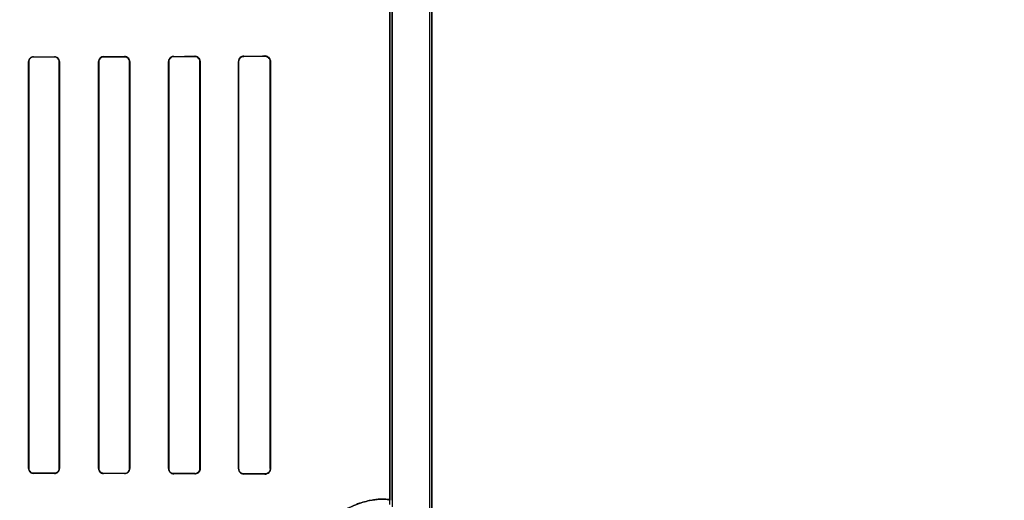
# Model space of a CAD drawing. Header units: millimetres. Extents: x 0 to 297, y 0 to 210.
# Tile 350 of 438: x 242.565 to 242.986, y 157.253 to 157.459. Entities that reach past the tile are written whole.
import ezdxf

# ---------------------------------------------------------------- set-up
doc = ezdxf.new("R2010")
doc.units = ezdxf.units.MM
doc.header["$LTSCALE"] = 16.335
doc.layers.get('0').update_dxf_attribs({"linetype": 'CONTINUOUS'})
for name, color, linetype in [('AXES_REF', 7, 'CONTINUOUS'), ('INTFCLR_1', 7, 'CONTINUOUS'), ('INTFCLR_72935', 7, 'CONTINUOUS')]:
    doc.layers.add(name, color=color, linetype=linetype)

msp = doc.modelspace()

# ---------------------------------------------------------------- linework, layer by layer
at = {"color": 7, "linetype": 'Continuous'}
for radius in [5.8175, 5.817, 5.77975]:
    msp.add_circle((241.49791, 154.83398), radius, dxfattribs=at)
msp.add_arc((241.49791, 154.83398), 5.76, 278.277129, 261.722871, dxfattribs=at)
at = {"layer": 'AXES_REF', "color": 9, "linetype": 'Continuous'}
msp.add_circle((241.49791, 154.83398), 3.55715, dxfattribs=at)
at = {"layer": 'AXES_REF', "color": 7, "linetype": 'Continuous'}
msp.add_arc((241.49791, 154.83398), 5.892, 113.082666, 66.917334, dxfattribs=at)
at = {"layer": 'AXES_REF', "color": 9, "linetype": 'Continuous'}
msp.add_arc((241.49791, 154.83398), 5.30671, 94.41181, 85.58819, dxfattribs=at)
at = {"layer": 'INTFCLR_1', "color": 6, "linetype": 'Continuous'}
for p, q in [((242.73995, 158.53598), (242.73995, 156.93397)), ((242.74101, 158.53597), (242.74101, 156.93397)), ((242.72301, 157.97652), (242.72301, 157.25342)), ((242.72407, 157.25342), (242.72407, 157.97652)), ((242.56852, 157.44097), (242.56852, 157.26697)), ((242.56859, 157.44097), (242.56859, 157.26697)), ((242.58159, 157.26697), (242.58159, 157.44097)), ((242.58167, 157.26697), (242.58167, 157.44097)), ((242.59845, 157.44097), (242.59845, 157.26697)), ((242.59853, 157.44097), (242.59853, 157.26697)), ((242.61166, 157.26697), (242.61166, 157.44097)), ((242.61174, 157.26697), (242.61174, 157.44097)), ((242.62836, 157.44097), (242.62836, 157.26697)), ((242.62845, 157.44097), (242.62845, 157.26697)), ((242.64175, 157.26697), (242.64175, 157.44097)), ((242.64184, 157.26697), (242.64184, 157.44097)), ((242.65824, 157.44097), (242.65824, 157.26697)), ((242.65834, 157.44097), (242.65834, 157.26697)), ((242.67187, 157.26697), (242.67187, 157.44097)), ((242.67198, 157.26697), (242.67198, 157.44097))]:
    msp.add_line(p, q, dxfattribs=at)
at = {"layer": 'INTFCLR_1', "color": 9, "linetype": 'Continuous'}
for p, q in [((242.57058, 157.44296), (242.57058, 157.44303)), ((242.57958, 157.44305), (242.57958, 157.44298)), ((242.60058, 157.44303), (242.60058, 157.4431)), ((242.60958, 157.44313), (242.60958, 157.44305)), ((242.63058, 157.44311), (242.63058, 157.44319)), ((242.63958, 157.44323), (242.63958, 157.44314)), ((242.66058, 157.44321), (242.66058, 157.44332)), ((242.66958, 157.44336), (242.66958, 157.44325)), ((242.56852, 157.44097), (242.56859, 157.44097)), ((242.58159, 157.44097), (242.58167, 157.44097)), ((242.59845, 157.44097), (242.59853, 157.44097)), ((242.61166, 157.44097), (242.61174, 157.44097)), ((242.62836, 157.44097), (242.62845, 157.44097)), ((242.64175, 157.44097), (242.64184, 157.44097)), ((242.65824, 157.44097), (242.65834, 157.44097)), ((242.67187, 157.44097), (242.67198, 157.44097)), ((242.56859, 157.26697), (242.56852, 157.26697)), ((242.57058, 157.26491), (242.57058, 157.26498)), ((242.57958, 157.26496), (242.57958, 157.26489)), ((242.58167, 157.26697), (242.58159, 157.26697)), ((242.59853, 157.26697), (242.59845, 157.26697)), ((242.60058, 157.26484), (242.60058, 157.26491)), ((242.60958, 157.26489), (242.60958, 157.26481)), ((242.61174, 157.26697), (242.61166, 157.26697)), ((242.62845, 157.26697), (242.62836, 157.26697)), ((242.63058, 157.26474), (242.63058, 157.26483)), ((242.63958, 157.2648), (242.63958, 157.26471)), ((242.64184, 157.26697), (242.64175, 157.26697)), ((242.65834, 157.26697), (242.65824, 157.26697)), ((242.66058, 157.26462), (242.66058, 157.26472)), ((242.66958, 157.26469), (242.66958, 157.26458)), ((242.67198, 157.26697), (242.67187, 157.26697))]:
    msp.add_line(p, q, dxfattribs=at)
at = {"layer": 'INTFCLR_1', "color": 7, "linetype": 'Continuous'}
msp.add_lwpolyline([(242.64033, 157.26484), (242.64025, 157.26481), (242.64017, 157.26479), (242.64009, 157.26477), (242.64001, 157.26475), (242.63993, 157.26474), (242.63984, 157.26473), (242.63975, 157.26472), (242.63967, 157.26471), (242.63958, 157.26471)], dxfattribs=at)
at = {"layer": 'INTFCLR_1', "color": 6, "linetype": 'Continuous'}
for centre, major_axis, start_param, end_param in [((242.41008, 157.44397), (0.31293, 0), -1.032246, -0.998394), ((242.41008, 157.44397), (0.33093, 0), -1.064439, -1.033062), ((242.41008, 157.44397), (0.31293, 0), -0.9163, -0.879521), ((242.41008, 157.44397), (0.33093, 0), -0.9574, -0.923735), ((242.41008, 157.44397), (0.31293, 0), -0.788898, -0.747504), ((242.41008, 157.44397), (0.33093, 0), -0.841558, -0.804464), ((242.41008, 157.44397), (0.31293, 0), -0.642675, -0.593022), ((242.41008, 157.44397), (0.33093, 0), -0.712156, -0.66947), ((242.41008, 157.26397), (0.33093, 0), 1.033062, 1.064439), ((242.41008, 157.26397), (0.31293, 0), 0.998394, 1.032246), ((242.41008, 157.26397), (0.33093, 0), 0.923735, 0.9574), ((242.41008, 157.26397), (0.31293, 0), 0.879521, 0.9163), ((242.41008, 157.26397), (0.33093, 0), 0.804464, 0.841558), ((242.41008, 157.26397), (0.31293, 0), 0.747504, 0.788898), ((242.41008, 157.26397), (0.33093, 0), 0.66947, 0.712156), ((242.41008, 157.26397), (0.31293, 0), 0.593022, 0.642675)]:
    msp.add_ellipse(centre, major_axis=major_axis, ratio=0.003491, start_param=start_param, end_param=end_param, dxfattribs=at)
for points, knots in [([(242.57058, 157.44303), (242.57008, 157.44303), (242.56899, 157.44262), (242.56852, 157.44152), (242.56852, 157.44097)], [0, 0, 0, 0, 0.47334, 1, 1, 1, 1]), ([(242.57058, 157.44296), (242.57005, 157.44296), (242.56899, 157.4425), (242.56859, 157.44145), (242.56859, 157.44097)], [0, 0, 0, 0, 0.523664, 1, 1, 1, 1]), ([(242.58167, 157.44097), (242.58167, 157.44152), (242.58119, 157.44264), (242.58009, 157.44305), (242.57958, 157.44305)], [0, 0, 0, 0, 0.521857, 1, 1, 1, 1]), ([(242.58159, 157.44097), (242.58159, 157.44151), (242.58113, 157.44258), (242.58006, 157.44298), (242.57958, 157.44298)], [0, 0, 0, 0, 0.525897, 1, 1, 1, 1]), ([(242.60058, 157.4431), (242.60005, 157.4431), (242.59892, 157.44266), (242.59845, 157.44153), (242.59845, 157.44097)], [0, 0, 0, 0, 0.486439, 1, 1, 1, 1]), ([(242.60058, 157.44303), (242.60007, 157.44302), (242.59899, 157.44261), (242.59853, 157.44151), (242.59853, 157.44097)], [0, 0, 0, 0, 0.481494, 1, 1, 1, 1]), ([(242.61174, 157.44097), (242.61174, 157.44142), (242.6114, 157.44254), (242.61023, 157.44313), (242.60958, 157.44313)], [0, 0, 0, 0, 0.405294, 1, 1, 1, 1]), ([(242.61166, 157.44097), (242.61166, 157.44151), (242.6112, 157.44262), (242.6101, 157.44305), (242.60958, 157.44305)], [0, 0, 0, 0, 0.512318, 1, 1, 1, 1]), ([(242.63058, 157.44319), (242.63, 157.44319), (242.62882, 157.44271), (242.62836, 157.44153), (242.62836, 157.44097)], [0, 0, 0, 0, 0.507764, 1, 1, 1, 1]), ([(242.63058, 157.44311), (242.63007, 157.44311), (242.62894, 157.44269), (242.62845, 157.44155), (242.62845, 157.44097)], [0, 0, 0, 0, 0.468166, 1, 1, 1, 1]), ([(242.64184, 157.44097), (242.64184, 157.44146), (242.64146, 157.44265), (242.64024, 157.44323), (242.63958, 157.44323)], [0, 0, 0, 0, 0.427007, 1, 1, 1, 1]), ([(242.64175, 157.44097), (242.64175, 157.44152), (242.6413, 157.44267), (242.64014, 157.44314), (242.63958, 157.44314)], [0, 0, 0, 0, 0.493348, 1, 1, 1, 1]), ([(242.66058, 157.44332), (242.66007, 157.44331), (242.65885, 157.44291), (242.65824, 157.44165), (242.65824, 157.44097)], [0, 0, 0, 0, 0.425931, 1, 1, 1, 1]), ([(242.66058, 157.44321), (242.66011, 157.44321), (242.65894, 157.44285), (242.65834, 157.44164), (242.65834, 157.44097)], [0, 0, 0, 0, 0.411238, 1, 1, 1, 1]), ([(242.67198, 157.44097), (242.67198, 157.44144), (242.67162, 157.44269), (242.67032, 157.44336), (242.66958, 157.44336)], [0, 0, 0, 0, 0.389879, 1, 1, 1, 1]), ([(242.67187, 157.44097), (242.67187, 157.44145), (242.6715, 157.44264), (242.67027, 157.44326), (242.66958, 157.44325)], [0, 0, 0, 0, 0.410071, 1, 1, 1, 1]), ([(242.56852, 157.26697), (242.56852, 157.26642), (242.56899, 157.26532), (242.57008, 157.26491), (242.57058, 157.26491)], [0, 0, 0, 0, 0.527315, 1, 1, 1, 1]), ([(242.56859, 157.26697), (242.56859, 157.26643), (242.56905, 157.26537), (242.5701, 157.26498), (242.57058, 157.26498)], [0, 0, 0, 0, 0.530529, 1, 1, 1, 1]), ([(242.57958, 157.26496), (242.58006, 157.26496), (242.58113, 157.26536), (242.58159, 157.26643), (242.58159, 157.26697)], [0, 0, 0, 0, 0.47417, 1, 1, 1, 1]), ([(242.57958, 157.26489), (242.58009, 157.26489), (242.58119, 157.2653), (242.58167, 157.26641), (242.58167, 157.26697)], [0, 0, 0, 0, 0.477914, 1, 1, 1, 1]), ([(242.59845, 157.26697), (242.59845, 157.26652), (242.5988, 157.26541), (242.59994, 157.26484), (242.60058, 157.26484)], [0, 0, 0, 0, 0.412854, 1, 1, 1, 1]), ([(242.59853, 157.26697), (242.59853, 157.26643), (242.59899, 157.26533), (242.60007, 157.26492), (242.60058, 157.26491)], [0, 0, 0, 0, 0.518696, 1, 1, 1, 1]), ([(242.60958, 157.26489), (242.6101, 157.26489), (242.6112, 157.26532), (242.61166, 157.26642), (242.61166, 157.26697)], [0, 0, 0, 0, 0.486808, 1, 1, 1, 1]), ([(242.60958, 157.26481), (242.61012, 157.26481), (242.61127, 157.26526), (242.61174, 157.26641), (242.61174, 157.26697)], [0, 0, 0, 0, 0.492785, 1, 1, 1, 1]), ([(242.62836, 157.26697), (242.62836, 157.26641), (242.62883, 157.26523), (242.63001, 157.26475), (242.63058, 157.26474)], [0, 0, 0, 0, 0.493956, 1, 1, 1, 1]), ([(242.62845, 157.26697), (242.62845, 157.26642), (242.6289, 157.26529), (242.63004, 157.26483), (242.63058, 157.26483)], [0, 0, 0, 0, 0.502704, 1, 1, 1, 1]), ([(242.63958, 157.2648), (242.64014, 157.2648), (242.6413, 157.26527), (242.64175, 157.26642), (242.64175, 157.26697)], [0, 0, 0, 0, 0.507362, 1, 1, 1, 1]), ([(242.65824, 157.26697), (242.65824, 157.26648), (242.65862, 157.26526), (242.65988, 157.26463), (242.66058, 157.26462)], [0, 0, 0, 0, 0.408903, 1, 1, 1, 1]), ([(242.65834, 157.26697), (242.65834, 157.26649), (242.65872, 157.26531), (242.65992, 157.26473), (242.66058, 157.26472)], [0, 0, 0, 0, 0.42371, 1, 1, 1, 1]), ([(242.66958, 157.26458), (242.67004, 157.26458), (242.67129, 157.26492), (242.67198, 157.26622), (242.67198, 157.26697)], [0, 0, 0, 0, 0.380109, 1, 1, 1, 1]), ([(242.67187, 157.26697), (242.67187, 157.26649), (242.6715, 157.2653), (242.67027, 157.26468), (242.66958, 157.26469)], [0, 0, 0, 0, 0.409943, 1, 1, 1, 1])]:
    msp.add_open_spline(points, degree=3, knots=knots, dxfattribs=at)
at = {"layer": 'INTFCLR_1', "color": 7, "linetype": 'Continuous'}
msp.add_open_spline([(242.63958, 157.26471), (242.64004, 157.26472), (242.64122, 157.26506), (242.64185, 157.26628), (242.64184, 157.26697)], degree=3, knots=[0, 0, 0, 0, 0.401573, 1, 1, 1, 1], dxfattribs=at)
msp.add_open_spline([(242.64184, 157.26697), (242.64184, 157.26645), (242.6418, 157.26568), (242.64131, 157.26552)], degree=3, dxfattribs=at)
at = {"layer": 'INTFCLR_1', "color": 9, "linetype": 'Continuous'}
msp.add_open_spline([(242.72301, 157.25342), (242.72301, 157.2535), (242.72272, 157.25366), (242.72183, 157.25384), (242.72034, 157.25394), (242.71845, 157.25388), (242.71645, 157.25368), (242.71408, 157.25328), (242.71189, 157.25273), (242.70996, 157.25212), (242.70777, 157.25131), (242.70481, 157.24996), (242.7018, 157.24817), (242.69928, 157.24634), (242.69726, 157.24466), (242.6952, 157.24268), (242.69313, 157.24036), (242.69146, 157.23814), (242.69016, 157.23614), (242.68883, 157.23385), (242.68763, 157.23133), (242.68658, 157.22858), (242.68587, 157.22631), (242.68528, 157.22388), (242.68468, 157.22043), (242.68449, 157.21776), (242.68449, 157.21597)], degree=3, knots=[0, 0, 0, 0, 0.004125, 0.013257, 0.048272, 0.075091, 0.108101, 0.147577, 0.194006, 0.22004, 0.247952, 0.30984, 0.381107, 0.421014, 0.464381, 0.511427, 0.562491, 0.618551, 0.648919, 0.680898, 0.749656, 0.787063, 0.826567, 0.867808, 0.910972, 1, 1, 1, 1], dxfattribs=at)
at = {"layer": 'INTFCLR_72935', "color": 6, "linetype": 'Continuous'}
for p, q in [((242.73995, 158.53599), (242.73995, 156.93397)), ((242.74101, 156.93397), (242.74101, 158.53597)), ((242.72301, 157.25166), (242.72301, 157.97828)), ((242.72407, 157.97936), (242.72407, 157.25058)), ((242.56852, 157.26697), (242.56852, 157.44097)), ((242.56859, 157.26697), (242.56859, 157.44097)), ((242.58159, 157.44097), (242.58159, 157.26697)), ((242.58167, 157.44097), (242.58167, 157.26697)), ((242.59845, 157.26697), (242.59845, 157.44097)), ((242.59853, 157.26697), (242.59853, 157.44097)), ((242.61166, 157.44097), (242.61166, 157.26697)), ((242.61174, 157.44097), (242.61174, 157.26697)), ((242.62836, 157.26697), (242.62836, 157.44097)), ((242.62845, 157.26697), (242.62845, 157.44097)), ((242.64175, 157.44097), (242.64175, 157.26697)), ((242.64184, 157.44097), (242.64184, 157.26697)), ((242.65824, 157.26697), (242.65824, 157.44097)), ((242.65834, 157.26697), (242.65834, 157.44097)), ((242.67187, 157.44097), (242.67187, 157.26697)), ((242.67198, 157.44097), (242.67198, 157.26697))]:
    msp.add_line(p, q, dxfattribs=at)
at = {"layer": 'INTFCLR_72935', "color": 9, "linetype": 'Continuous'}
for p, q in [((242.57058, 157.44303), (242.57058, 157.44296)), ((242.57958, 157.44298), (242.57958, 157.44305)), ((242.60058, 157.4431), (242.60058, 157.44303)), ((242.60958, 157.44305), (242.60958, 157.44313)), ((242.63058, 157.44319), (242.63058, 157.44311)), ((242.63958, 157.44314), (242.63958, 157.44323)), ((242.66058, 157.44332), (242.66058, 157.44321)), ((242.66958, 157.44325), (242.66958, 157.44336)), ((242.56859, 157.44097), (242.56852, 157.44097)), ((242.58167, 157.44097), (242.58159, 157.44097)), ((242.59853, 157.44097), (242.59845, 157.44097)), ((242.61174, 157.44097), (242.61166, 157.44097)), ((242.62845, 157.44097), (242.62836, 157.44097)), ((242.64184, 157.44097), (242.64175, 157.44097)), ((242.65834, 157.44097), (242.65824, 157.44097)), ((242.67198, 157.44097), (242.67187, 157.44097)), ((242.56852, 157.26697), (242.56859, 157.26697)), ((242.57058, 157.26498), (242.57058, 157.26491)), ((242.57958, 157.26489), (242.57958, 157.26496)), ((242.58159, 157.26697), (242.58167, 157.26697)), ((242.59845, 157.26697), (242.59853, 157.26697)), ((242.60058, 157.26491), (242.60058, 157.26484)), ((242.60958, 157.26481), (242.60958, 157.26489)), ((242.61166, 157.26697), (242.61174, 157.26697)), ((242.62836, 157.26697), (242.62845, 157.26697)), ((242.63058, 157.26483), (242.63058, 157.26474)), ((242.63958, 157.26471), (242.63958, 157.2648)), ((242.64175, 157.26697), (242.64184, 157.26697)), ((242.65824, 157.26697), (242.65834, 157.26697)), ((242.66058, 157.26472), (242.66058, 157.26462)), ((242.66958, 157.26458), (242.66958, 157.26469)), ((242.67187, 157.26697), (242.67198, 157.26697))]:
    msp.add_line(p, q, dxfattribs=at)
at = {"layer": 'INTFCLR_72935', "color": 7, "linetype": 'Continuous'}
for points in [[(242.64033, 157.4431), (242.64025, 157.44313), (242.64017, 157.44315), (242.64009, 157.44317), (242.64001, 157.44319), (242.63993, 157.4432), (242.63984, 157.44321), (242.63975, 157.44322), (242.63967, 157.44323), (242.63958, 157.44323)], [(242.67032, 157.44324), (242.67025, 157.44327), (242.67017, 157.44329), (242.6701, 157.44331), (242.67002, 157.44332), (242.66993, 157.44333), (242.66985, 157.44335), (242.66976, 157.44335), (242.66967, 157.44336), (242.66958, 157.44336)], [(242.66958, 157.44325), (242.66966, 157.44325), (242.66974, 157.44325), (242.66983, 157.44324), (242.66991, 157.44323), (242.66999, 157.44322), (242.67008, 157.4432), (242.67016, 157.44318), (242.67024, 157.44316), (242.67031, 157.44314)], [(242.67031, 157.2648), (242.67023, 157.26478), (242.67016, 157.26476), (242.67008, 157.26474), (242.67, 157.26472), (242.66992, 157.26471), (242.66984, 157.2647), (242.66975, 157.26469), (242.66967, 157.26469), (242.66958, 157.26469)], [(242.66958, 157.26458), (242.66967, 157.26458), (242.66976, 157.26459), (242.66985, 157.26459), (242.66993, 157.2646), (242.67002, 157.26462), (242.67009, 157.26463), (242.67017, 157.26465), (242.67025, 157.26467), (242.67032, 157.26469)]]:
    msp.add_lwpolyline(points, dxfattribs=at)
at = {"layer": 'INTFCLR_72935', "color": 6, "linetype": 'Continuous'}
for centre, major_axis, start_param, end_param in [((242.41008, 157.44397), (0.31293, 0), -1.032246, -0.998394), ((242.41008, 157.44397), (0.33093, 0), -1.064439, -1.033062), ((242.41008, 157.44397), (0.31293, 0), -0.9163, -0.879521), ((242.41008, 157.44397), (0.33093, 0), -0.9574, -0.923735), ((242.41008, 157.44397), (0.31293, 0), -0.788898, -0.747504), ((242.41008, 157.44397), (0.33093, 0), -0.841558, -0.804464), ((242.41008, 157.44397), (0.31293, 0), -0.642675, -0.593022), ((242.41008, 157.44397), (0.33093, 0), -0.712156, -0.66947), ((242.41008, 157.26397), (0.33093, 0), 1.033062, 1.064439), ((242.41008, 157.26397), (0.31293, 0), 0.998394, 1.032246), ((242.41008, 157.26397), (0.33093, 0), 0.923735, 0.9574), ((242.41008, 157.26397), (0.31293, 0), 0.879521, 0.9163), ((242.41008, 157.26397), (0.33093, 0), 0.804464, 0.841558), ((242.41008, 157.26397), (0.31293, 0), 0.747504, 0.788898), ((242.41008, 157.26397), (0.33093, 0), 0.66947, 0.712156), ((242.41008, 157.26397), (0.31293, 0), 0.593022, 0.642675)]:
    msp.add_ellipse(centre, major_axis=major_axis, ratio=0.003491, start_param=start_param, end_param=end_param, dxfattribs=at)
for points, knots in [([(242.57058, 157.44303), (242.57007, 157.44303), (242.56898, 157.44261), (242.56852, 157.44152), (242.56852, 157.44097)], [0, 0, 0, 0, 0.479796, 1, 1, 1, 1]), ([(242.56859, 157.44097), (242.56859, 157.44151), (242.56906, 157.44257), (242.57011, 157.44296), (242.57058, 157.44296)], [0, 0, 0, 0, 0.535113, 1, 1, 1, 1]), ([(242.58167, 157.44097), (242.58167, 157.44153), (242.58118, 157.44264), (242.58008, 157.44305), (242.57958, 157.44305)], [0, 0, 0, 0, 0.528383, 1, 1, 1, 1]), ([(242.57958, 157.44298), (242.58006, 157.44298), (242.58113, 157.44258), (242.58159, 157.44151), (242.58159, 157.44097)], [0, 0, 0, 0, 0.47417, 1, 1, 1, 1]), ([(242.60058, 157.4431), (242.60004, 157.4431), (242.59891, 157.44265), (242.59845, 157.44152), (242.59845, 157.44097)], [0, 0, 0, 0, 0.493578, 1, 1, 1, 1]), ([(242.59853, 157.44097), (242.59853, 157.44152), (242.59899, 157.44261), (242.60008, 157.44302), (242.60058, 157.44303)], [0, 0, 0, 0, 0.522602, 1, 1, 1, 1]), ([(242.61174, 157.44097), (242.61174, 157.44153), (242.61127, 157.44268), (242.61012, 157.44313), (242.60958, 157.44313)], [0, 0, 0, 0, 0.510846, 1, 1, 1, 1]), ([(242.60958, 157.44305), (242.6101, 157.44305), (242.61121, 157.44261), (242.61166, 157.44151), (242.61166, 157.44097)], [0, 0, 0, 0, 0.494361, 1, 1, 1, 1]), ([(242.63058, 157.44319), (242.63013, 157.44319), (242.62897, 157.44284), (242.62836, 157.44165), (242.62836, 157.44097)], [0, 0, 0, 0, 0.400719, 1, 1, 1, 1]), ([(242.62845, 157.44097), (242.62845, 157.44152), (242.62891, 157.44266), (242.63004, 157.44311), (242.63058, 157.44311)], [0, 0, 0, 0, 0.505329, 1, 1, 1, 1]), ([(242.63958, 157.44314), (242.64015, 157.44314), (242.6413, 157.44266), (242.64175, 157.44151), (242.64175, 157.44097)], [0, 0, 0, 0, 0.511057, 1, 1, 1, 1]), ([(242.66058, 157.44332), (242.66002, 157.44331), (242.65878, 157.44285), (242.65824, 157.4416), (242.65824, 157.44097)], [0, 0, 0, 0, 0.472258, 1, 1, 1, 1]), ([(242.65834, 157.44097), (242.65834, 157.44145), (242.65872, 157.44263), (242.65992, 157.44321), (242.66058, 157.44321)], [0, 0, 0, 0, 0.42371, 1, 1, 1, 1]), ([(242.56852, 157.26697), (242.56852, 157.26641), (242.569, 157.26531), (242.57009, 157.26491), (242.57058, 157.26491)], [0, 0, 0, 0, 0.531503, 1, 1, 1, 1]), ([(242.57058, 157.26498), (242.57004, 157.26498), (242.56898, 157.26544), (242.56859, 157.26649), (242.56859, 157.26697)], [0, 0, 0, 0, 0.529302, 1, 1, 1, 1]), ([(242.58159, 157.26697), (242.58159, 157.26642), (242.58112, 157.26535), (242.58006, 157.26496), (242.57958, 157.26496)], [0, 0, 0, 0, 0.532616, 1, 1, 1, 1]), ([(242.57958, 157.26489), (242.5801, 157.26489), (242.5812, 157.26531), (242.58167, 157.26642), (242.58167, 157.26697)], [0, 0, 0, 0, 0.486225, 1, 1, 1, 1]), ([(242.59845, 157.26697), (242.59845, 157.26641), (242.59893, 157.26527), (242.60005, 157.26484), (242.60058, 157.26484)], [0, 0, 0, 0, 0.516983, 1, 1, 1, 1]), ([(242.60058, 157.26491), (242.60007, 157.26492), (242.59898, 157.26534), (242.59853, 157.26643), (242.59853, 157.26697)], [0, 0, 0, 0, 0.488802, 1, 1, 1, 1]), ([(242.61166, 157.26697), (242.61166, 157.26642), (242.6112, 157.26531), (242.61009, 157.26489), (242.60958, 157.26489)], [0, 0, 0, 0, 0.517651, 1, 1, 1, 1]), ([(242.60958, 157.26481), (242.61013, 157.26481), (242.61128, 157.26527), (242.61174, 157.26642), (242.61174, 157.26697)], [0, 0, 0, 0, 0.499305, 1, 1, 1, 1]), ([(242.62836, 157.26697), (242.62836, 157.26641), (242.62883, 157.26523), (242.63001, 157.26475), (242.63058, 157.26474)], [0, 0, 0, 0, 0.495699, 1, 1, 1, 1]), ([(242.63058, 157.26483), (242.63003, 157.26483), (242.6289, 157.2653), (242.62845, 157.26643), (242.62845, 157.26697)], [0, 0, 0, 0, 0.504204, 1, 1, 1, 1]), ([(242.64184, 157.26697), (242.64184, 157.26648), (242.64146, 157.26529), (242.64024, 157.26471), (242.63958, 157.26471)], [0, 0, 0, 0, 0.427007, 1, 1, 1, 1]), ([(242.64175, 157.26697), (242.64175, 157.26642), (242.64129, 157.26526), (242.64014, 157.2648), (242.63958, 157.2648)], [0, 0, 0, 0, 0.497304, 1, 1, 1, 1]), ([(242.65824, 157.26697), (242.65824, 157.26646), (242.65865, 157.26523), (242.6599, 157.26463), (242.66058, 157.26462)], [0, 0, 0, 0, 0.428557, 1, 1, 1, 1]), ([(242.66058, 157.26472), (242.66011, 157.26473), (242.65894, 157.26509), (242.65834, 157.2663), (242.65834, 157.26697)], [0, 0, 0, 0, 0.411212, 1, 1, 1, 1])]:
    msp.add_open_spline(points, degree=3, knots=knots, dxfattribs=at)
at = {"layer": 'INTFCLR_72935', "color": 7, "linetype": 'Continuous'}
for points, knots in [([(242.63958, 157.44323), (242.64004, 157.44322), (242.64122, 157.44288), (242.64185, 157.44166), (242.64184, 157.44097)], [0, 0, 0, 0, 0.401573, 1, 1, 1, 1]), ([(242.66958, 157.44336), (242.6701, 157.44335), (242.67136, 157.44296), (242.67198, 157.44166), (242.67198, 157.44097)], [0, 0, 0, 0, 0.430714, 1, 1, 1, 1]), ([(242.66958, 157.44325), (242.67013, 157.44325), (242.67134, 157.44282), (242.67188, 157.44159), (242.67187, 157.44097)], [0, 0, 0, 0, 0.470755, 1, 1, 1, 1]), ([(242.67187, 157.26697), (242.67187, 157.26646), (242.67147, 157.26525), (242.67024, 157.2647), (242.66958, 157.26469)], [0, 0, 0, 0, 0.435201, 1, 1, 1, 1]), ([(242.67198, 157.26697), (242.67198, 157.26649), (242.67161, 157.26524), (242.67032, 157.26459), (242.66958, 157.26458)], [0, 0, 0, 0, 0.39445, 1, 1, 1, 1])]:
    msp.add_open_spline(points, degree=3, knots=knots, dxfattribs=at)
for points in [[(242.64184, 157.44097), (242.64184, 157.44149), (242.6418, 157.44226), (242.64131, 157.44242)], [(242.67031, 157.44314), (242.6708, 157.44297), (242.67153, 157.44269), (242.67153, 157.44217)], [(242.67187, 157.26697), (242.67187, 157.26644), (242.67182, 157.26565), (242.67133, 157.26549)]]:
    msp.add_open_spline(points, degree=3, dxfattribs=at)
at = {"layer": 'INTFCLR_72935', "color": 9, "linetype": 'Continuous'}
msp.add_open_spline([(242.68449, 157.21597), (242.68449, 157.21776), (242.68468, 157.22043), (242.68528, 157.22387), (242.68587, 157.22629), (242.68658, 157.22856), (242.68762, 157.2313), (242.68882, 157.23382), (242.69014, 157.2361), (242.69144, 157.23811), (242.69281, 157.23994), (242.69422, 157.24159), (242.69557, 157.24304), (242.69783, 157.24521), (242.70104, 157.24771), (242.70428, 157.24964), (242.7067, 157.25082), (242.70886, 157.25174), (242.71135, 157.2526), (242.7141, 157.25329), (242.71647, 157.25369), (242.71847, 157.25388), (242.72036, 157.25394), (242.72184, 157.25384), (242.72272, 157.25366), (242.72301, 157.2535), (242.72301, 157.25342)], degree=3, knots=[0, 0, 0, 0, 0.08893, 0.132011, 0.173108, 0.212468, 0.249881, 0.318491, 0.350341, 0.380752, 0.437099, 0.463383, 0.488564, 0.535543, 0.618398, 0.689853, 0.722078, 0.752118, 0.806066, 0.852663, 0.892337, 0.925392, 0.952138, 0.9869, 0.995923, 1, 1, 1, 1], dxfattribs=at)

doc.saveas('drawing.dxf')
